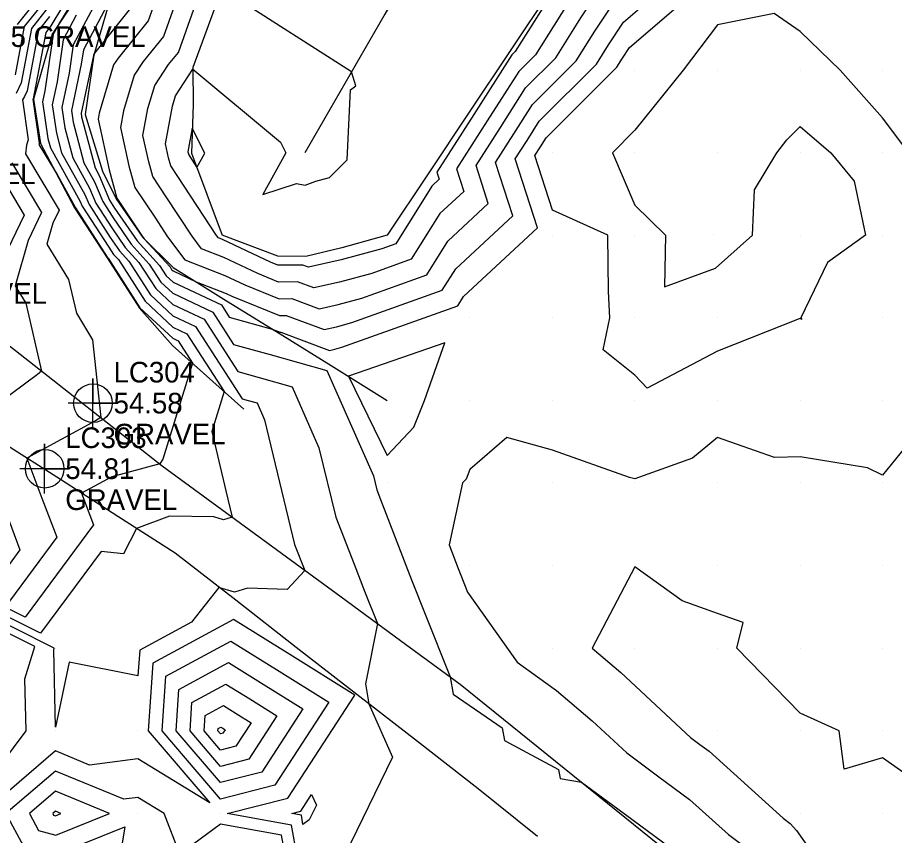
# Model space of a CAD drawing. Extents: x 2188792 to 2191981, y 386090 to 389710.
# Drawn here: x 2189815.5 to 2189921.7, y 387027.4 to 387126.5 of the extents above; entities that cross this region are included whole.
import ezdxf

# ---------------------------------------------------------------- set-up
doc = ezdxf.new("R2010")
doc.units = 0
for name, color, linetype in [('DTM Contours Major', 7, 'Continuous'), ('DTM Contours Minor', 7, 'Continuous'), ('Exist DTM QL2 LIDAR Elevation Point', 7, 'Continuous'), ('Exist Roads Soil Cogo Comment', 7, 'Continuous'), ('Exist Roads Soil Cogo Elevation', 7, 'Continuous'), ('Exist Roads Soil Cogo Number', 7, 'Continuous'), ('Exist Roads Soil Cogo Point CELL', 7, 'Continuous'), ('PH Exist DTM Breakline', 7, 'Continuous')]:
    doc.layers.add(name, color=color, linetype=linetype)

msp = doc.modelspace()

# ---------------------------------------------------------------- linework, layer by layer
at = {"layer": 'DTM Contours Major'}
for points in [[(2189824.32, 387132.13), (2189820.54, 387125.84), (2189819.91, 387124.7), (2189819.77, 387124.43), (2189818.77, 387117.63), (2189818.49, 387116.28), (2189819.14, 387111.83), (2189819.44, 387110.71), (2189823.02, 387104.31), (2189823.29, 387103.65), (2189826.5, 387098.68), (2189827.08, 387097.82), (2189827.67, 387097.18), (2189830.92, 387092.13), (2189834.26, 387089.01), (2189835.96, 387088.21), (2189840.48, 387081.21), (2189838.98, 387076.38), (2189840.7, 387069.19), (2189841.45, 387066.01), (2189840.39, 387065.67), (2189839.25, 387066.04), (2189833.88, 387066.11), (2189829.86, 387064.63), (2189828.28, 387061.56), (2189825.59, 387061.84), (2189818.25, 387051.93), (2189809.98, 387056.07)], [(2189818.84, 387129.98), (2189815.4, 387125.64)], [(2189832.78, 387130.31), (2189831.29, 387126.11), (2189827.64, 387121.58), (2189827.1, 387120.76), (2189825.35, 387114.91), (2189825.21, 387114.18), (2189826.55, 387108.04), (2189827.5, 387104.62), (2189830.65, 387099.88), (2189830.67, 387099.85), (2189830.8, 387099.68), (2189833.93, 387096.29), (2189834.11, 387096), (2189834.3, 387095.82), (2189837.09, 387094.5), (2189840.73, 387093.08), (2189841.42, 387092.75), (2189847.21, 387090.42), (2189848.02, 387090.42), (2189852.61, 387088.71), (2189854.1, 387089.03), (2189855.95, 387089.55), (2189866.91, 387093.47), (2189868.54, 387096.07), (2189875.47, 387102.5), (2189873.38, 387108.96), (2189875.58, 387112.41), (2189877.84, 387115.96), (2189883.13, 387121.24), (2189885.39, 387124.83), (2189888.14, 387129.01)], [(2189924.2, 387034.06), (2189920.26, 387036.85), (2189915.61, 387035.48), (2189914.99, 387040.12), (2189910.26, 387042.27), (2189902.61, 387050.13), (2189903.38, 387053.25), (2189900.25, 387054.34), (2189895.98, 387055.86), (2189890.25, 387059.99), (2189885.08, 387050.13), (2189888.53, 387047.19), (2189896.98, 387039.32), (2189898.14, 387038.47), (2189899.25, 387037.65), (2189908.21, 387029.52), (2189909.05, 387028.9), (2189909.85, 387028.05), (2189916.46, 387018.65)], [(2189840.04, 387035.81), (2189836.35, 387040.1), (2189836.59, 387043.55), (2189840.71, 387045.78), (2189843.58, 387043.99), (2189846.89, 387041.93), (2189843.47, 387036.67), (2189840.04, 387035.81)], [(2189820.7, 387030.1), (2189820.04, 387030.38), (2189819.72, 387030.1), (2189819.83, 387029.89), (2189820.05, 387029.84), (2189820.7, 387030.1)]]:
    msp.add_lwpolyline(points, dxfattribs=at)
at = {"layer": 'DTM Contours Minor'}
for points in [[(2189823.74, 387132.55), (2189819.5, 387125.49), (2189818.87, 387124.7), (2189817.34, 387116.65), (2189817.33, 387116.62), (2189817.32, 387116.6), (2189818.09, 387111.29), (2189818.06, 387111.23), (2189818.05, 387111.12), (2189820.24, 387107.47), (2189822.43, 387103.54), (2189822.46, 387103.47), (2189826.31, 387097.49), (2189826.36, 387097.42), (2189826.42, 387097.36), (2189830.28, 387091.36), (2189834.25, 387087.65), (2189834.9, 387087.34), (2189836.65, 387084.65), (2189833.04, 387073.03), (2189832.71, 387072.43), (2189826.86, 387070.86), (2189823.22, 387068.89), (2189824.66, 387065.08), (2189816.36, 387053.87), (2189810.05, 387057.03)], [(2189829.46, 387128.03), (2189824.76, 387122.2), (2189824.65, 387121.98), (2189824.64, 387121.91), (2189823.15, 387114.9), (2189823.21, 387114.47), (2189824.85, 387108.29), (2189825.36, 387107.37), (2189826.61, 387104.38), (2189827.22, 387103.43), (2189829.93, 387099.45), (2189832.67, 387096.46), (2189833.47, 387095.22), (2189834.29, 387094.46), (2189840.16, 387091.69), (2189841.1, 387090.23), (2189846.32, 387088.77), (2189847.27, 387088.39), (2189847.35, 387088.39), (2189853.25, 387086.19), (2189853.91, 387086.33), (2189854.74, 387086.56), (2189868.79, 387091.59), (2189869.5, 387092.73), (2189878.45, 387101.03), (2189875.75, 387109.37), (2189877.19, 387111.62), (2189878.67, 387113.95), (2189885.59, 387120.86), (2189887.07, 387123.21), (2189888.87, 387125.94), (2189896.22, 387132.28)], [(2189835.27, 387130.25), (2189833.12, 387124.2), (2189830.69, 387121.19), (2189829.6, 387119.52), (2189828.3, 387115.19), (2189827.93, 387113.19), (2189828.95, 387108.53), (2189829.67, 387105.93), (2189832.07, 387102.33), (2189833.64, 387099.93), (2189835.72, 387097.16), (2189840.58, 387095.27), (2189842.99, 387094.12), (2189847.14, 387092.44), (2189848.69, 387092.46), (2189851.98, 387091.23), (2189854.29, 387091.74), (2189857.17, 387092.53), (2189865.03, 387095.35), (2189867.57, 387099.41), (2189872.49, 387103.97), (2189871.01, 387108.56), (2189873.96, 387113.19), (2189877.01, 387117.97), (2189880.67, 387121.62), (2189883.72, 387126.45), (2189887.41, 387132.07)], [(2189878.12, 387109.77), (2189878.8, 387110.84), (2189879.5, 387111.94), (2189888.05, 387120.47), (2189888.75, 387121.58), (2189889.6, 387122.88), (2189898.88, 387130.87)], [(2189882.04, 387128.07), (2189878.21, 387122), (2189876.18, 387119.98), (2189872.35, 387113.97), (2189868.64, 387108.16), (2189869.52, 387105.45), (2189866.61, 387102.75), (2189863.15, 387097.23), (2189858.38, 387095.52), (2189854.48, 387094.44), (2189851.34, 387093.75), (2189849.36, 387094.49), (2189847.08, 387094.47), (2189844.55, 387095.49), (2189840.43, 387097.45), (2189837.75, 387098.49), (2189836.61, 387100.02), (2189833.48, 387104.78), (2189831.84, 387107.24), (2189831.35, 387109.02), (2189830.65, 387112.21), (2189831.26, 387115.47), (2189832.1, 387118.28), (2189833.75, 387120.8), (2189834.94, 387122.28), (2189837.76, 387130.19)], [(2189880.36, 387129.69), (2189875.75, 387122.38), (2189875.35, 387121.99), (2189870.74, 387114.76), (2189866.27, 387107.76), (2189866.54, 387106.92), (2189865.65, 387106.09), (2189861.28, 387099.11), (2189859.59, 387098.5), (2189854.66, 387097.14), (2189850.7, 387096.27), (2189850.04, 387096.52), (2189847.01, 387096.5), (2189846.12, 387096.86), (2189840.28, 387099.63), (2189839.79, 387099.83), (2189839.57, 387100.11), (2189834.89, 387107.23), (2189834.02, 387108.55), (2189833.75, 387109.5), (2189833.37, 387111.22), (2189834.22, 387115.75), (2189834.61, 387117.03), (2189836.71, 387120.26), (2189847.32, 387111.4), (2189847.96, 387110.12), (2189845.19, 387105.07), (2189849.27, 387106.38), (2189850.29, 387106.19), (2189851.6, 387106.68), (2189853.25, 387107.14), (2189855.4, 387109.25), (2189855.81, 387117.75), (2189856.44, 387118.21), (2189855.91, 387119.91), (2189841.48, 387129.17)], [(2189819, 387128.86), (2189816.26, 387125.4), (2189815.15, 387119.56)], [(2189825.21, 387128.9), (2189822.21, 387123.2), (2189821.71, 387119.77), (2189820.82, 387115.59), (2189821.18, 387113.15), (2189822.14, 387109.5), (2189824.19, 387105.84), (2189824.95, 387104.02), (2189826.86, 387101.05), (2189828.5, 387098.63), (2189830.17, 387096.82), (2189832.19, 387093.68), (2189834.28, 387091.74), (2189838.06, 387089.95), (2189842.15, 387083.62), (2189844.73, 387082.9), (2189848.71, 387081.79), (2189851.96, 387074.39), (2189854.01, 387065.99), (2189856.25, 387060.28), (2189857.5, 387057.03), (2189859.07, 387053.1), (2189857.63, 387045.81), (2189858.01, 387043.4), (2189860.9, 387036.92), (2189855.09, 387025.05)], [(2189826.66, 387128.73), (2189823.43, 387122.59), (2189823.17, 387120.84), (2189821.98, 387115.24), (2189822.19, 387113.81), (2189823.5, 387108.89), (2189824.78, 387106.6), (2189825.78, 387104.2), (2189827.04, 387102.24), (2189829.22, 387099.04), (2189831.42, 387096.64), (2189832.83, 387094.45), (2189834.28, 387093.1), (2189839.11, 387090.82), (2189841.63, 387086.92), (2189846.07, 387085.69), (2189852.94, 387083.77), (2189858.57, 387070.99), (2189858.98, 387069.29), (2189859.44, 387068.13), (2189863.17, 387058.41), (2189864.83, 387054.25), (2189867.88, 387046.65), (2189868.22, 387044.57), (2189874.19, 387040.48), (2189874.46, 387038.95), (2189880.98, 387035.42), (2189881.21, 387034.35), (2189883.79, 387033.9), (2189888.18, 387030.66), (2189894.52, 387026)], [(2189819.17, 387127.74), (2189817.13, 387125.17), (2189815.88, 387118.59), (2189815.27, 387117.29)], [(2189822.56, 387126.8), (2189820.99, 387123.81), (2189820.24, 387118.7), (2189819.65, 387115.93), (2189820.16, 387112.49), (2189820.79, 387110.11), (2189823.6, 387105.07), (2189824.12, 387103.84), (2189826.68, 387099.86), (2189827.79, 387098.23), (2189828.92, 387097), (2189831.55, 387092.9), (2189834.27, 387090.38), (2189837.01, 387089.08), (2189842.68, 387080.31), (2189843.38, 387080.12), (2189844.47, 387079.82), (2189845.36, 387077.79), (2189849.03, 387062.7), (2189850.26, 387059.55), (2189848.12, 387057.24), (2189843.31, 387057.39), (2189841.74, 387056.9), (2189839.86, 387057.49), (2189836.54, 387053.29), (2189830.26, 387049.89), (2189830.04, 387046.79), (2189821.7, 387048.45), (2189820.04, 387040.54), (2189819.85, 387049.91), (2189819.91, 387050.11), (2189809.92, 387055.12)], [(2189819.33, 387126.62), (2189818, 387124.93), (2189816.61, 387117.62), (2189816.3, 387116.95), (2189816.06, 387116.52), (2189816.76, 387111.69), (2189816.54, 387111.06), (2189816.4, 387110.01), (2189820.5, 387103.18), (2189819.74, 387101.6), (2189818.99, 387099.05), (2189821.62, 387094.79), (2189822.58, 387090.68), (2189824.53, 387087.48), (2189825.54, 387078.06), (2189824.91, 387077.65), (2189816.59, 387073.14), (2189818.41, 387068.31), (2189820.2, 387063.55), (2189814.47, 387055.8)], [(2189923.43, 387110.13), (2189920.26, 387114.36), (2189915.11, 387120.13), (2189910.26, 387124.8), (2189907.12, 387127), (2189900.25, 387125.63), (2189896.1, 387120.13), (2189890.25, 387112.85), (2189887.55, 387110.13), (2189890.25, 387103.79), (2189893.96, 387100.15), (2189893.84, 387093.89), (2189900, 387096.15), (2189904.5, 387100.15), (2189904.73, 387105.65), (2189907.46, 387110.13), (2189908.68, 387111.7), (2189910.26, 387113.32), (2189914.01, 387110.13), (2189916.82, 387106.7), (2189918.18, 387100.13), (2189913.57, 387096.82), (2189910.34, 387090.13), (2189910.46, 387089.93), (2189910.26, 387090.04), (2189910.16, 387090.03), (2189900.25, 387086.08), (2189891.75, 387081.62), (2189890.25, 387083.18), (2189886.39, 387086.27), (2189887.21, 387090.13), (2189887.07, 387093.32), (2189886.96, 387100.13), (2189880.25, 387103.16), (2189878.12, 387109.77)], [(2189836.63, 387113.1), (2189836.1, 387110.23), (2189836.15, 387109.99), (2189836.19, 387109.86), (2189836.31, 387109.67), (2189837.18, 387108.35), (2189838.13, 387110.08), (2189836.63, 387113.1)], [(2189814.75, 387108.9), (2189818.37, 387102.87), (2189816.76, 387099.49), (2189815.15, 387094.02), (2189816.44, 387091.92), (2189818.37, 387083.68), (2189817.87, 387083.25), (2189809.96, 387077.4)], [(2189813.1, 387107.8), (2189816.24, 387102.56), (2189813.77, 387097.37)], [(2189863.47, 387076.91), (2189864.76, 387080.13), (2189867.23, 387087.11), (2189855.55, 387083.05), (2189860.25, 387073.46), (2189863.47, 387076.91)], [(2189927.62, 387080.13), (2189920.26, 387071.06), (2189918.43, 387071.96), (2189910.26, 387073.31), (2189907.17, 387073.21), (2189900.25, 387075.63), (2189897.23, 387073.15), (2189890.25, 387070.65), (2189889.59, 387070.79), (2189880.25, 387074.09), (2189874.75, 387075.63), (2189870.25, 387071.75), (2189869.79, 387070.59), (2189869.35, 387070.13), (2189867.74, 387062.63), (2189868.84, 387059.78), (2189869.17, 387058.95), (2189869.99, 387056.9), (2189875.98, 387048.45), (2189878.47, 387046.66), (2189880.76, 387045), (2189885.07, 387041.33), (2189889.26, 387037.44), (2189893.16, 387034.56), (2189896.88, 387031.82), (2189901.58, 387027.57), (2189905.12, 387024.93)], [(2189810.17, 387058.94), (2189805.45, 387060.13), (2189812.61, 387070.36), (2189814.76, 387064.65), (2189815.75, 387062.02), (2189812.58, 387057.74), (2189810.17, 387058.94)], [(2189817.55, 387050.31), (2189809.86, 387054.16), (2189805.16, 387055.34), (2189804.81, 387050.53), (2189806.48, 387043.74), (2189804.54, 387040.12), (2189802.78, 387032.71), (2189810.21, 387031.72), (2189816.48, 387040.1), (2189816.35, 387046.41), (2189817.55, 387050.31)], [(2189850.04, 387021.09), (2189848.64, 387028.69), (2189840.87, 387030.1), (2189848.19, 387031.95), (2189856.32, 387044.44), (2189848.45, 387049.35), (2189841.62, 387053.6), (2189831.84, 387048.31), (2189831.27, 387040.1), (2189838.76, 387031.38), (2189830.04, 387036.71), (2189824.17, 387035.97), (2189820.04, 387037.68), (2189811.22, 387030.12)], [(2189840.04, 387031.86), (2189832.97, 387040.1), (2189833.42, 387046.72), (2189841.31, 387050.99), (2189846.82, 387047.56), (2189853.18, 387043.6), (2189846.62, 387033.53), (2189840.04, 387031.86)], [(2189840.04, 387033.84), (2189834.66, 387040.1), (2189835.01, 387045.14), (2189841.01, 387048.39), (2189845.2, 387045.78), (2189850.04, 387042.77), (2189845.05, 387035.1), (2189840.04, 387033.84)], [(2189840.04, 387037.78), (2189838.05, 387040.1), (2189838.18, 387041.97), (2189840.4, 387043.17), (2189841.95, 387042.21), (2189843.75, 387041.09), (2189841.9, 387038.25), (2189840.04, 387037.78)], [(2189840.04, 387039.75), (2189839.74, 387040.1), (2189839.76, 387040.39), (2189840.1, 387040.57), (2189840.33, 387040.42), (2189840.6, 387040.25), (2189840.32, 387039.82), (2189840.04, 387039.75)], [(2189848.81, 387020.1), (2189847.45, 387027.48), (2189840.05, 387028.83), (2189835.1, 387025.16), (2189833.22, 387030.1), (2189830.04, 387032.05), (2189828.32, 387031.83), (2189820.04, 387035.24), (2189814.05, 387030.12), (2189816.18, 387026.16), (2189820.14, 387025.13), (2189828.44, 387028.47), (2189827.1, 387020.11), (2189826.99, 387017), (2189830.1, 387017.16), (2189832.83, 387012.72), (2189840.2, 387013.1), (2189848.81, 387020.1)], [(2189826.6, 387030.1), (2189820.04, 387032.81), (2189816.89, 387030.11), (2189818.01, 387028.03), (2189820.09, 387027.48), (2189826.6, 387030.1)], [(2189849.84, 387029.89), (2189848.68, 387030.1), (2189849.77, 387030.38), (2189851.08, 387032.4), (2189851.66, 387031.11), (2189850.79, 387029.35), (2189850.04, 387028.76), (2189849.84, 387029.89)]]:
    msp.add_lwpolyline(points, dxfattribs=at)
at = {"layer": 'Exist DTM QL2 LIDAR Elevation Point'}
for p, q in [((2189890.25, 387120.13), (2189890.25, 387120.13)), ((2189900.25, 387120.13), (2189900.25, 387120.13)), ((2189910.26, 387120.13), (2189910.26, 387120.13)), ((2189920.26, 387120.13), (2189920.26, 387120.13)), ((2189880.25, 387110.13), (2189880.25, 387110.13)), ((2189890.25, 387110.13), (2189890.25, 387110.13)), ((2189900.25, 387110.13), (2189900.25, 387110.13)), ((2189910.26, 387110.13), (2189910.26, 387110.13)), ((2189920.26, 387110.13), (2189920.26, 387110.13)), ((2189880.25, 387100.13), (2189880.25, 387100.13)), ((2189890.25, 387100.13), (2189890.25, 387100.13)), ((2189899.83, 387100.17), (2189899.83, 387100.17)), ((2189910.26, 387100.13), (2189910.26, 387100.13)), ((2189920.26, 387100.13), (2189920.26, 387100.13)), ((2189870.25, 387090.13), (2189870.25, 387090.13)), ((2189880.25, 387090.13), (2189880.25, 387090.13)), ((2189890.25, 387090.13), (2189890.25, 387090.13)), ((2189900.25, 387090.13), (2189900.25, 387090.13)), ((2189910.26, 387090.13), (2189910.26, 387090.13)), ((2189920.26, 387090.13), (2189920.26, 387090.13)), ((2189870.25, 387080.13), (2189870.25, 387080.13)), ((2189880.25, 387080.13), (2189880.25, 387080.13)), ((2189890.25, 387080.13), (2189890.25, 387080.13)), ((2189900.25, 387080.13), (2189900.25, 387080.13)), ((2189910.26, 387080.13), (2189910.26, 387080.13)), ((2189920.26, 387080.13), (2189920.26, 387080.13)), ((2189860.25, 387070.13), (2189860.25, 387070.13)), ((2189870.25, 387070.13), (2189870.25, 387070.13)), ((2189880.25, 387070.13), (2189880.25, 387070.13)), ((2189890.25, 387070.13), (2189890.25, 387070.13)), ((2189900.25, 387070.13), (2189900.25, 387070.13)), ((2189910.26, 387070.13), (2189910.26, 387070.13)), ((2189920.26, 387070.13), (2189920.26, 387070.13)), ((2189870.25, 387060.13), (2189870.25, 387060.13)), ((2189880.25, 387060.13), (2189880.25, 387060.13)), ((2189890.25, 387060.13), (2189890.25, 387060.13)), ((2189900.25, 387060.13), (2189900.25, 387060.13)), ((2189910.26, 387060.13), (2189910.26, 387060.13)), ((2189920.26, 387060.13), (2189920.26, 387060.13)), ((2189820.04, 387050.1), (2189820.04, 387050.1)), ((2189830.04, 387050.1), (2189830.04, 387050.1)), ((2189880.25, 387050.13), (2189880.25, 387050.13)), ((2189890.25, 387050.13), (2189890.25, 387050.13)), ((2189900.25, 387050.13), (2189900.25, 387050.13)), ((2189910.26, 387050.13), (2189910.26, 387050.13)), ((2189920.26, 387050.13), (2189920.26, 387050.13)), ((2189900.25, 387040.12), (2189900.25, 387040.12)), ((2189910.26, 387040.12), (2189910.26, 387040.12)), ((2189920.26, 387040.12), (2189920.26, 387040.12)), ((2189820.04, 387040.1), (2189820.04, 387040.1)), ((2189830.04, 387040.1), (2189830.04, 387040.1)), ((2189840.04, 387040.1), (2189840.04, 387040.1)), ((2189820.04, 387030.1), (2189820.04, 387030.1)), ((2189830.04, 387030.1), (2189830.04, 387030.1)), ((2189840.04, 387030.1), (2189840.04, 387030.1)), ((2189850.04, 387030.1), (2189850.04, 387030.1)), ((2189910.26, 387030.12), (2189910.26, 387030.12)), ((2189920.26, 387030.12), (2189920.26, 387030.12))]:
    msp.add_line(p, q, dxfattribs=at)
at = {"layer": 'Exist Roads Soil Cogo Point CELL'}
for points in [[(2189824.59, 387076.8), (2189824.59, 387082.8), (2189824.59, 387079.8), (2189827.59, 387079.8), (2189821.59, 387079.8)], [(2189818.74, 387068.86), (2189818.74, 387074.86), (2189818.74, 387071.86), (2189821.74, 387071.86), (2189815.74, 387071.86)]]:
    msp.add_lwpolyline(points, dxfattribs=at)
for centre in [(2189824.59, 387079.8), (2189818.74, 387071.86)]:
    msp.add_circle(centre, 2.34, dxfattribs=at)
at = {"layer": 'PH Exist DTM Breakline'}
for points in [[(2189960.26, 387260.15), (2189951.23, 387250.92), (2189946.72, 387245.77), (2189942.21, 387240.63), (2189937.7, 387235.48), (2189932.55, 387228.8), (2189927.4, 387222.13), (2189922.25, 387215.45), (2189917.1, 387208.77), (2189911.95, 387202.09), (2189906.8, 387195.42), (2189901.1, 387187.76), (2189895.4, 387180.1), (2189889.7, 387172.44), (2189884.01, 387164.78), (2189877.49, 387154.42), (2189869.67, 387143.67), (2189864.81, 387135.28), (2189859.96, 387126.9), (2189855.1, 387118.52), (2189850.25, 387110.13)], [(2189920.26, 387180.14), (2189914.81, 387173.73), (2189909.37, 387167.32), (2189903.92, 387160.91), (2189897.97, 387153.17), (2189892.02, 387145.42), (2189886.07, 387137.67), (2189880.12, 387129.93), (2189875.15, 387122.48), (2189870.19, 387115.03), (2189865.22, 387107.58), (2189860.25, 387100.13), (2189854.76, 387098.61), (2189850.38, 387097.56), (2189846.98, 387097.6), (2189840.25, 387100.13)], [(2189824.59, 387131.93), (2189819.65, 387124.49), (2189817.37, 387116.61), (2189818.24, 387111.25), (2189822.36, 387103.45), (2189826.3, 387097.38), (2189830.23, 387091.3), (2189834.24, 387086.8), (2189842.88, 387079.07)], [(2189827.79, 387131.56), (2189827.16, 387130.45), (2189824.69, 387121.95), (2189823.64, 387114.75), (2189825.75, 387107.88), (2189827.4, 387104.55), (2189830.63, 387099.85), (2189834.3, 387096.23), (2189840.79, 387092.21), (2189847.28, 387088.18), (2189853.76, 387084.15), (2189860.25, 387080.13)], [(2189840.25, 387130.13), (2189836.71, 387120.43), (2189836.72, 387115.98), (2189836.54, 387110.07), (2189840.25, 387100.13)], [(2189811.42, 387089.14), (2189818.6, 387083.5), (2189825.79, 387077.86), (2189832.97, 387072.22), (2189840.2, 387066.93), (2189847.42, 387061.64), (2189854.65, 387056.34), (2189861.87, 387051.05), (2189869.1, 387045.76), (2189875.4, 387040.67), (2189881.69, 387035.59), (2189887.99, 387030.5), (2189894.28, 387025.42)], [(2189878.46, 387027.33), (2189871.26, 387033.1), (2189863.91, 387038.81), (2189856.57, 387044.51), (2189849.23, 387050.21), (2189841.89, 387055.92), (2189834.55, 387061.62), (2189827.59, 387066.08), (2189820.64, 387070.55), (2189813.68, 387075.01)]]:
    msp.add_lwpolyline(points, dxfattribs=at)

# ---------------------------------------------------------------- texts
at = {"layer": 'Exist Roads Soil Cogo Comment'}
for s, p in [('*EL3005 GRAVEL', (2189803.65, 387122.94)), ('GRAVEL', (2189804.07, 387106.32)), ('GRAVEL', (2189805.46, 387091.83)), ('GRAVEL', (2189827.09, 387074.8)), ('GRAVEL', (2189821.24, 387066.86))]:
    msp.add_text(s, height=2.5, dxfattribs=at).set_placement(p)
at = {"layer": 'Exist Roads Soil Cogo Elevation'}
for s, p in [('54.58', (2189827.09, 387078.55)), ('54.81', (2189821.24, 387070.61))]:
    msp.add_text(s, height=2.5, dxfattribs=at).set_placement(p)
at = {"layer": 'Exist Roads Soil Cogo Number'}
for s, p in [('LC304', (2189827.09, 387082.3)), ('LC303', (2189821.24, 387074.36))]:
    msp.add_text(s, height=2.5, dxfattribs=at).set_placement(p)

doc.saveas('drawing.dxf')
